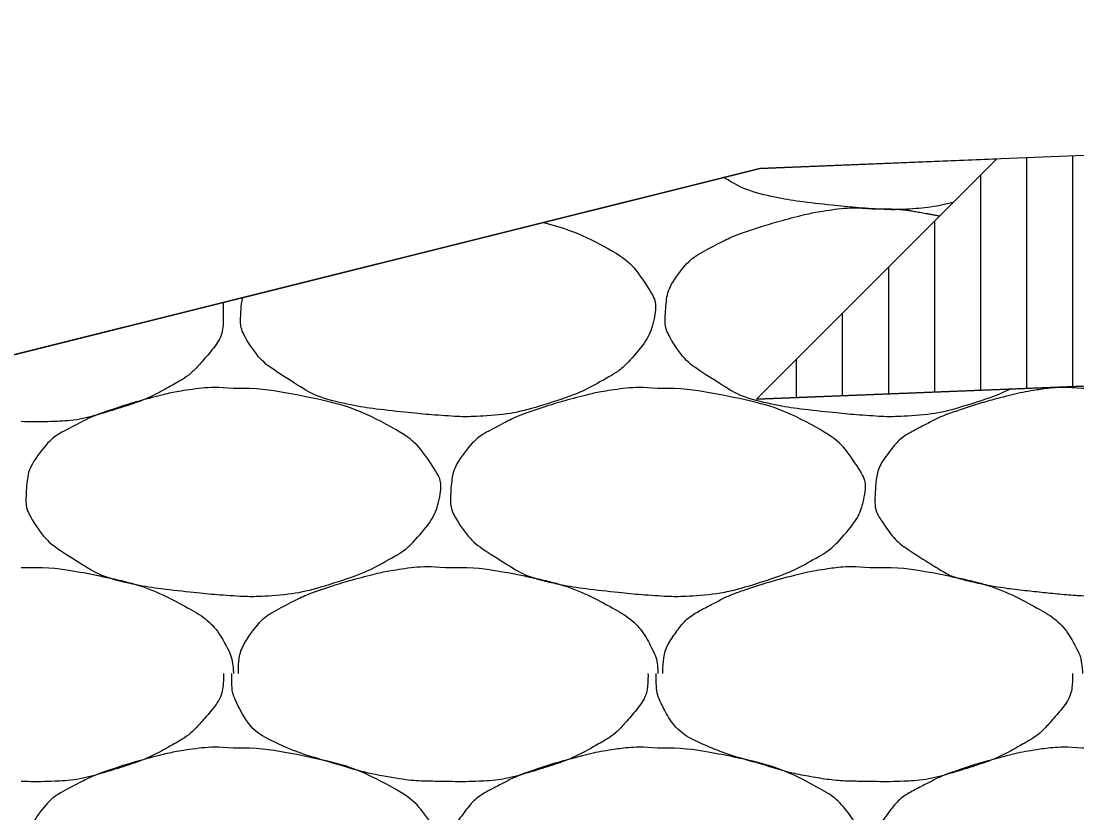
# Model space of a CAD drawing. Extents: x 1373719 to 1374161, y 379835 to 380167.
# Drawn here: x 1373949.221 to 1373950.367, y 380112.951 to 380113.81 of the extents above; entities that cross this region are included whole.
import ezdxf

# ---------------------------------------------------------------- set-up
doc = ezdxf.new("R2010")
doc.units = 0
for name, color, linetype in [('ACHM Surface', 7, 'Continuous'), ('Aggregate Base Course', 7, 'Continuous'), ('Pavement Layers', 7, 'Continuous'), ('SIGNATURE', 7, 'Continuous')]:
    doc.layers.add(name, color=color, linetype=linetype)

msp = doc.modelspace()

# ---------------------------------------------------------------- linework, layer by layer
for p, q in [((1373954.0199, 380113.8103), (1373950.0231, 380113.6504)), ((1373950.0231, 380113.6504), (1373934.0197, 380109.6495)), ((1373954.0801, 380113.5615), (1373950.0197, 380113.3999))]:
    msp.add_line(p, q)
at = {"layer": 'ACHM Surface'}
for p, q in [((1373950.3631, 380113.4136), (1373950.3631, 380113.664)), ((1373950.3131, 380113.4116), (1373950.3131, 380113.662)), ((1373950.2631, 380113.4096), (1373950.2631, 380113.6434)), ((1373950.2131, 380113.4076), (1373950.2131, 380113.5934)), ((1373950.1631, 380113.4056), (1373950.1631, 380113.5434)), ((1373950.1131, 380113.4036), (1373950.1131, 380113.4934)), ((1373950.0631, 380113.4016), (1373950.0631, 380113.4434))]:
    msp.add_line(p, q, dxfattribs=at)
at = {"layer": 'Aggregate Base Course'}
for points, degree in [([(1373950.2332, 380113.6134), (1373950.2182, 380113.6098), (1373950.2032, 380113.6072), (1373950.1747, 380113.6054), (1373950.1614, 380113.6054), (1373950.1284, 380113.6076), (1373950.1086, 380113.6095), (1373950.0671, 380113.6141), (1373950.0456, 380113.6175), (1373950.0096, 380113.6258), (1373949.9968, 380113.6328), (1373949.9839, 380113.6406)], 3), ([(1373950.2957, 380113.4109), (1373950.2851, 380113.4058), (1373950.2742, 380113.4013), (1373950.2371, 380113.3896), (1373950.2116, 380113.3831), (1373950.1721, 380113.3806), (1373950.1588, 380113.3806), (1373950.1258, 380113.3828), (1373950.106, 380113.3847), (1373950.0644, 380113.3892), (1373950.0429, 380113.3927), (1373950.0038, 380113.4017), (1373949.9886, 380113.4112), (1373949.955, 380113.4323), (1373949.9404, 380113.4432), (1373949.9214, 380113.4724), (1373949.9201, 380113.483), (1373949.9215, 380113.5076), (1373949.9245, 380113.5224), (1373949.9457, 380113.5503), (1373949.9572, 380113.5578), (1373949.9829, 380113.5712), (1373949.9945, 380113.577), (1373950.0249, 380113.5873), (1373950.0428, 380113.5927), (1373950.0724, 380113.6004), (1373950.0837, 380113.6028), (1373950.1119, 380113.6073), (1373950.1289, 380113.6079), (1373950.1456, 380113.6064)], 3), ([(1373950.1456, 380113.6064), (1373950.1699, 380113.6068), (1373950.1942, 380113.6034), (1373950.2185, 380113.5987)], 2), ([(1373949.7883, 380113.5917), (1373949.8115, 380113.5854), (1373949.8336, 380113.577), (1373949.8758, 380113.5544), (1373949.8894, 380113.5399), (1373949.9083, 380113.5115), (1373949.9114, 380113.5017), (1373949.9068, 380113.4761), (1373949.898, 380113.4594), (1373949.8762, 380113.435), (1373949.8679, 380113.4287), (1373949.8395, 380113.4125), (1373949.8216, 380113.4039), (1373949.7763, 380113.3896), (1373949.7508, 380113.3831), (1373949.7113, 380113.3806), (1373949.698, 380113.3806), (1373949.665, 380113.3828), (1373949.6452, 380113.3847), (1373949.6036, 380113.3892), (1373949.5821, 380113.3927), (1373949.543, 380113.4017), (1373949.5278, 380113.4112), (1373949.4942, 380113.4323), (1373949.4796, 380113.4432), (1373949.4606, 380113.4724), (1373949.4593, 380113.483), (1373949.4602, 380113.4988), (1373949.4608, 380113.5045), (1373949.4622, 380113.5102)], 3), ([(1373949.4407, 380113.5046), (1373949.4407, 380113.5028), (1373949.4408, 380113.501), (1373949.441, 380113.487), (1373949.4404, 380113.4688), (1373949.4288, 380113.453), (1373949.4158, 380113.4384), (1373949.4076, 380113.4292), (1373949.3991, 380113.4226), (1373949.3888, 380113.4168), (1373949.3707, 380113.4065), (1373949.3528, 380113.3979), (1373949.333, 380113.3916), (1373949.3075, 380113.3836), (1373949.282, 380113.3765), (1373949.2556, 380113.3754), (1373949.2442, 380113.375), (1373949.2328, 380113.3749), (1373949.2214, 380113.3754)], 3), ([(1373949.4518, 380113.4114), (1373949.4782, 380113.4118), (1373949.5046, 380113.4078), (1373949.5632, 380113.3958), (1373949.5929, 380113.386), (1373949.6427, 380113.3593), (1373949.6564, 380113.3449), (1373949.6753, 380113.3165), (1373949.6784, 380113.3066), (1373949.6738, 380113.2811), (1373949.665, 380113.2643), (1373949.6432, 380113.24), (1373949.6349, 380113.2336), (1373949.6065, 380113.2175), (1373949.5886, 380113.2089), (1373949.5433, 380113.1946), (1373949.5177, 380113.1881), (1373949.4782, 380113.1856), (1373949.465, 380113.1855), (1373949.432, 380113.1877), (1373949.4122, 380113.1897), (1373949.3706, 380113.1942), (1373949.3491, 380113.1976), (1373949.31, 380113.2067), (1373949.2948, 380113.2161), (1373949.2611, 380113.2372), (1373949.2466, 380113.2481), (1373949.2275, 380113.2773), (1373949.2262, 380113.2879), (1373949.2277, 380113.3126), (1373949.2307, 380113.3273), (1373949.2518, 380113.3553), (1373949.2634, 380113.3628), (1373949.2891, 380113.3762), (1373949.3007, 380113.382), (1373949.3311, 380113.3923), (1373949.3489, 380113.3977), (1373949.3785, 380113.4054), (1373949.3899, 380113.4078), (1373949.4181, 380113.4122), (1373949.4351, 380113.4129), (1373949.4518, 380113.4114)], 3), ([(1373949.9126, 380113.4114), (1373949.939, 380113.4118), (1373949.9654, 380113.4078), (1373950.024, 380113.3958), (1373950.0537, 380113.386), (1373950.1035, 380113.3593), (1373950.1172, 380113.3449), (1373950.1361, 380113.3165), (1373950.1392, 380113.3066), (1373950.1346, 380113.2811), (1373950.1258, 380113.2643), (1373950.104, 380113.24), (1373950.0957, 380113.2336), (1373950.0673, 380113.2175), (1373950.0494, 380113.2089), (1373950.0041, 380113.1946), (1373949.9785, 380113.1881), (1373949.939, 380113.1856), (1373949.9258, 380113.1855), (1373949.8928, 380113.1877), (1373949.873, 380113.1897), (1373949.8314, 380113.1942), (1373949.8099, 380113.1976), (1373949.7708, 380113.2067), (1373949.7556, 380113.2161), (1373949.7219, 380113.2372), (1373949.7074, 380113.2481), (1373949.6883, 380113.2773), (1373949.687, 380113.2879), (1373949.6885, 380113.3126), (1373949.6915, 380113.3273), (1373949.7126, 380113.3553), (1373949.7242, 380113.3628), (1373949.7499, 380113.3762), (1373949.7615, 380113.382), (1373949.7919, 380113.3923), (1373949.8097, 380113.3977), (1373949.8393, 380113.4054), (1373949.8507, 380113.4078), (1373949.8789, 380113.4122), (1373949.8959, 380113.4129), (1373949.9126, 380113.4114)], 3), ([(1373950.3734, 380113.4114), (1373950.3998, 380113.4118), (1373950.4262, 380113.4078), (1373950.4526, 380113.4024), (1373950.4848, 380113.3958), (1373950.5145, 380113.386), (1373950.5444, 380113.37), (1373950.5643, 380113.3593), (1373950.578, 380113.3449), (1373950.5912, 380113.325), (1373950.5969, 380113.3165), (1373950.6, 380113.3066), (1373950.5984, 380113.298), (1373950.5954, 380113.2811), (1373950.5866, 380113.2643), (1373950.5732, 380113.2494), (1373950.5648, 380113.24), (1373950.5565, 380113.2336), (1373950.5462, 380113.2278), (1373950.5281, 380113.2175), (1373950.5102, 380113.2089), (1373950.4904, 380113.2026), (1373950.4649, 380113.1946), (1373950.4393, 380113.1881), (1373950.413, 380113.1864), (1373950.3998, 380113.1856), (1373950.3866, 380113.1855), (1373950.3734, 380113.1864), (1373950.3536, 380113.1877), (1373950.3338, 380113.1897), (1373950.314, 380113.1918), (1373950.2922, 380113.1942), (1373950.2707, 380113.1976), (1373950.2492, 380113.2026), (1373950.2316, 380113.2067), (1373950.2164, 380113.2161), (1373950.2006, 380113.226), (1373950.1827, 380113.2372), (1373950.1682, 380113.2481), (1373950.1556, 380113.2674), (1373950.1491, 380113.2773), (1373950.1478, 380113.2879), (1373950.1484, 380113.298), (1373950.1493, 380113.3126), (1373950.1523, 380113.3273), (1373950.1628, 380113.3412), (1373950.1734, 380113.3553), (1373950.185, 380113.3628), (1373950.1988, 380113.37), (1373950.2107, 380113.3762), (1373950.2223, 380113.382), (1373950.2348, 380113.3862), (1373950.2527, 380113.3923), (1373950.2705, 380113.3977), (1373950.2888, 380113.4024), (1373950.3001, 380113.4054), (1373950.3115, 380113.4078), (1373950.323, 380113.4096), (1373950.3397, 380113.4122), (1373950.3567, 380113.4129), (1373950.3734, 380113.4114)], 3), ([(1373949.2214, 380113.217), (1373949.2232, 380113.2169), (1373949.225, 380113.2171), (1373949.2268, 380113.217)], 2), ([(1373949.2268, 380113.217), (1373949.2532, 380113.2174), (1373949.2796, 380113.2134), (1373949.306, 380113.208), (1373949.3382, 380113.2014), (1373949.3679, 380113.1916), (1373949.3978, 380113.1756), (1373949.4177, 380113.1649), (1373949.4337, 380113.151), (1373949.4446, 380113.1306), (1373949.4493, 380113.1218), (1373949.4511, 380113.1129), (1373949.4518, 380113.1036), (1373949.4519, 380113.103), (1373949.4519, 380113.1024), (1373949.4518, 380113.1018)], 3), ([(1373949.4572, 380113.1018), (1373949.4572, 380113.1024), (1373949.4572, 380113.103), (1373949.4575, 380113.1188), (1373949.4618, 380113.1334), (1373949.4815, 380113.1604), (1373949.4938, 380113.1684), (1373949.5195, 380113.1818), (1373949.5311, 380113.1876), (1373949.5615, 380113.1979), (1373949.5793, 380113.2033), (1373949.6089, 380113.211), (1373949.6203, 380113.2134), (1373949.6485, 380113.2178), (1373949.6655, 380113.2185), (1373949.6822, 380113.217)], 3), ([(1373949.6822, 380113.217), (1373949.684, 380113.2169), (1373949.6858, 380113.2171), (1373949.6876, 380113.217)], 2), ([(1373949.6876, 380113.217), (1373949.714, 380113.2174), (1373949.7404, 380113.2134), (1373949.7668, 380113.208), (1373949.799, 380113.2014), (1373949.8287, 380113.1916), (1373949.8586, 380113.1756), (1373949.8785, 380113.1649), (1373949.8945, 380113.151), (1373949.9054, 380113.1306), (1373949.9101, 380113.1218), (1373949.9119, 380113.1129), (1373949.9126, 380113.1036), (1373949.9127, 380113.103), (1373949.9127, 380113.1024), (1373949.9126, 380113.1018)], 3), ([(1373949.918, 380113.1018), (1373949.918, 380113.1024), (1373949.918, 380113.103), (1373949.918, 380113.1036), (1373949.9183, 380113.1188), (1373949.9226, 380113.1334), (1373949.9324, 380113.1468), (1373949.9423, 380113.1604), (1373949.9546, 380113.1684), (1373949.9684, 380113.1756), (1373949.9803, 380113.1818), (1373949.9919, 380113.1876), (1373950.0044, 380113.1918), (1373950.0223, 380113.1979), (1373950.0401, 380113.2033), (1373950.0584, 380113.208), (1373950.0697, 380113.211), (1373950.0811, 380113.2134), (1373950.0926, 380113.2152), (1373950.1093, 380113.2178), (1373950.1263, 380113.2185), (1373950.143, 380113.217)], 3), ([(1373950.143, 380113.217), (1373950.1448, 380113.2169), (1373950.1466, 380113.2171), (1373950.1484, 380113.217)], 2), ([(1373950.1484, 380113.217), (1373950.1748, 380113.2174), (1373950.2012, 380113.2134), (1373950.2276, 380113.208), (1373950.2598, 380113.2014), (1373950.2895, 380113.1916), (1373950.3194, 380113.1756), (1373950.3393, 380113.1649), (1373950.3553, 380113.151), (1373950.3662, 380113.1306), (1373950.3709, 380113.1218), (1373950.3727, 380113.1129), (1373950.3734, 380113.1036), (1373950.3735, 380113.103), (1373950.3735, 380113.1024), (1373950.3734, 380113.1018)], 3), ([(1373949.441, 380113.1018), (1373949.4411, 380113.1), (1373949.4411, 380113.0982), (1373949.441, 380113.0964), (1373949.4404, 380113.0782), (1373949.4288, 380113.0624), (1373949.4158, 380113.0478), (1373949.4076, 380113.0386), (1373949.3991, 380113.032), (1373949.3888, 380113.0262), (1373949.3707, 380113.0159), (1373949.3528, 380113.0073), (1373949.333, 380113.001), (1373949.3075, 380112.993), (1373949.282, 380112.9859), (1373949.2556, 380112.9848), (1373949.2442, 380112.9844), (1373949.2328, 380112.9843), (1373949.2214, 380112.9848)], 3), ([(1373949.6822, 380112.9848), (1373949.6798, 380112.9848), (1373949.6774, 380112.9848), (1373949.6551, 380112.9848), (1373949.6353, 380112.9867), (1373949.5946, 380112.994), (1373949.5745, 380113.0004), (1373949.5364, 380113.0114), (1373949.5193, 380113.0171), (1373949.4832, 380113.0326), (1373949.4673, 380113.0464), (1373949.452, 380113.0758), (1373949.45, 380113.0859), (1373949.45, 380113.0982), (1373949.45, 380113.1), (1373949.45, 380113.1018)], 3), ([(1373949.9018, 380113.1018), (1373949.9019, 380113.1), (1373949.9019, 380113.0982), (1373949.9018, 380113.0964), (1373949.9012, 380113.0782), (1373949.8896, 380113.0624), (1373949.8766, 380113.0478), (1373949.8684, 380113.0386), (1373949.8599, 380113.032), (1373949.8496, 380113.0262), (1373949.8315, 380113.0159), (1373949.8136, 380113.0073), (1373949.7938, 380113.001), (1373949.7683, 380112.993), (1373949.7428, 380112.9859), (1373949.7164, 380112.9848), (1373949.705, 380112.9844), (1373949.6936, 380112.9843), (1373949.6822, 380112.9848)], 3), ([(1373950.143, 380112.9848), (1373950.1406, 380112.9848), (1373950.1382, 380112.9848), (1373950.1358, 380112.9848), (1373950.1159, 380112.9848), (1373950.0961, 380112.9867), (1373950.0764, 380112.9902), (1373950.0554, 380112.994), (1373950.0353, 380113.0004), (1373950.0149, 380113.0063), (1373949.9972, 380113.0114), (1373949.9801, 380113.0171), (1373949.963, 380113.0244), (1373949.944, 380113.0326), (1373949.9281, 380113.0464), (1373949.918, 380113.0658), (1373949.9128, 380113.0758), (1373949.9108, 380113.0859), (1373949.9108, 380113.0964), (1373949.9108, 380113.0982), (1373949.9108, 380113.1), (1373949.9108, 380113.1018)], 3), ([(1373950.3626, 380113.1018), (1373950.3627, 380113.1), (1373950.3627, 380113.0982), (1373950.3626, 380113.0964), (1373950.362, 380113.0782), (1373950.3504, 380113.0624), (1373950.3374, 380113.0478), (1373950.3292, 380113.0386), (1373950.3207, 380113.032), (1373950.3104, 380113.0262), (1373950.2923, 380113.0159), (1373950.2744, 380113.0073), (1373950.2546, 380113.001), (1373950.2291, 380112.993), (1373950.2036, 380112.9859), (1373950.1772, 380112.9848), (1373950.1658, 380112.9844), (1373950.1544, 380112.9843), (1373950.143, 380112.9848)], 3), ([(1373949.4518, 380113.0208), (1373949.4782, 380113.0212), (1373949.5046, 380113.0172), (1373949.5632, 380113.0052), (1373949.5929, 380112.9954), (1373949.6427, 380112.9687), (1373949.6564, 380112.9543), (1373949.6753, 380112.9259), (1373949.6784, 380112.916), (1373949.6738, 380112.8905), (1373949.665, 380112.8737), (1373949.6432, 380112.8494), (1373949.6349, 380112.843), (1373949.6065, 380112.8269), (1373949.5886, 380112.8183), (1373949.5433, 380112.804), (1373949.5177, 380112.7975), (1373949.4782, 380112.795), (1373949.465, 380112.7949), (1373949.432, 380112.7971), (1373949.4122, 380112.7991), (1373949.3706, 380112.8036), (1373949.3491, 380112.807), (1373949.31, 380112.8161), (1373949.2948, 380112.8255), (1373949.2611, 380112.8466), (1373949.2466, 380112.8575), (1373949.2275, 380112.8867), (1373949.2262, 380112.8973), (1373949.2277, 380112.922), (1373949.2307, 380112.9367), (1373949.2518, 380112.9647), (1373949.2634, 380112.9722), (1373949.2891, 380112.9856), (1373949.3007, 380112.9914), (1373949.3311, 380113.0017), (1373949.3489, 380113.0071), (1373949.3785, 380113.0148), (1373949.3899, 380113.0172), (1373949.4181, 380113.0216), (1373949.4351, 380113.0223), (1373949.4518, 380113.0208)], 3), ([(1373949.9126, 380113.0208), (1373949.939, 380113.0212), (1373949.9654, 380113.0172), (1373949.9918, 380113.0118), (1373950.024, 380113.0052), (1373950.0537, 380112.9954), (1373950.0836, 380112.9794), (1373950.1035, 380112.9687), (1373950.1172, 380112.9543), (1373950.1304, 380112.9344), (1373950.1361, 380112.9259), (1373950.1392, 380112.916), (1373950.1376, 380112.9074), (1373950.1346, 380112.8905), (1373950.1258, 380112.8737), (1373950.1124, 380112.8588), (1373950.104, 380112.8494), (1373950.0957, 380112.843), (1373950.0854, 380112.8372), (1373950.0673, 380112.8269), (1373950.0494, 380112.8183), (1373950.0296, 380112.812), (1373950.0041, 380112.804), (1373949.9785, 380112.7975), (1373949.9522, 380112.7958), (1373949.939, 380112.795), (1373949.9258, 380112.7949), (1373949.9126, 380112.7958), (1373949.8928, 380112.7971), (1373949.873, 380112.7991), (1373949.8532, 380112.8012), (1373949.8314, 380112.8036), (1373949.8099, 380112.807), (1373949.7884, 380112.812), (1373949.7708, 380112.8161), (1373949.7556, 380112.8255), (1373949.7398, 380112.8354), (1373949.7219, 380112.8466), (1373949.7074, 380112.8575), (1373949.6948, 380112.8768), (1373949.6883, 380112.8867), (1373949.687, 380112.8973), (1373949.6876, 380112.9074), (1373949.6885, 380112.922), (1373949.6915, 380112.9367), (1373949.702, 380112.9506), (1373949.7126, 380112.9647), (1373949.7242, 380112.9722), (1373949.738, 380112.9794), (1373949.7499, 380112.9856), (1373949.7615, 380112.9914), (1373949.774, 380112.9956), (1373949.7919, 380113.0017), (1373949.8097, 380113.0071), (1373949.828, 380113.0118), (1373949.8393, 380113.0148), (1373949.8507, 380113.0172), (1373949.8622, 380113.019), (1373949.8789, 380113.0216), (1373949.8959, 380113.0223), (1373949.9126, 380113.0208)], 3), ([(1373950.3734, 380113.0208), (1373950.3998, 380113.0212), (1373950.4262, 380113.0172), (1373950.4526, 380113.0118), (1373950.4848, 380113.0052), (1373950.5145, 380112.9954), (1373950.5444, 380112.9794), (1373950.5643, 380112.9687), (1373950.578, 380112.9543), (1373950.5912, 380112.9344), (1373950.5969, 380112.9259), (1373950.6, 380112.916), (1373950.5984, 380112.9074), (1373950.5954, 380112.8905), (1373950.5866, 380112.8737), (1373950.5732, 380112.8588), (1373950.5648, 380112.8494), (1373950.5565, 380112.843), (1373950.5462, 380112.8372), (1373950.5281, 380112.8269), (1373950.5102, 380112.8183), (1373950.4904, 380112.812), (1373950.4649, 380112.804), (1373950.4393, 380112.7975), (1373950.413, 380112.7958), (1373950.3998, 380112.795), (1373950.3866, 380112.7949), (1373950.3734, 380112.7958), (1373950.3536, 380112.7971), (1373950.3338, 380112.7991), (1373950.314, 380112.8012), (1373950.2922, 380112.8036), (1373950.2707, 380112.807), (1373950.2492, 380112.812), (1373950.2316, 380112.8161), (1373950.2164, 380112.8255), (1373950.2006, 380112.8354), (1373950.1827, 380112.8466), (1373950.1682, 380112.8575), (1373950.1556, 380112.8768), (1373950.1491, 380112.8867), (1373950.1478, 380112.8973), (1373950.1484, 380112.9074), (1373950.1493, 380112.922), (1373950.1523, 380112.9367), (1373950.1628, 380112.9506), (1373950.1734, 380112.9647), (1373950.185, 380112.9722), (1373950.1988, 380112.9794), (1373950.2107, 380112.9856), (1373950.2223, 380112.9914), (1373950.2348, 380112.9956), (1373950.2527, 380113.0017), (1373950.2705, 380113.0071), (1373950.2888, 380113.0118), (1373950.3001, 380113.0148), (1373950.3115, 380113.0172), (1373950.323, 380113.019), (1373950.3397, 380113.0216), (1373950.3567, 380113.0223), (1373950.3734, 380113.0208)], 3)]:
    msp.add_open_spline(points, degree=degree, dxfattribs=at)
at = {"layer": 'Pavement Layers'}
msp.add_line((1373950.2804, 380113.6606), (1373950.0197, 380113.3999), dxfattribs=at)
at = {"layer": 'SIGNATURE'}
msp.add_lwpolyline([(1373944.5723, 380112.2877), (1373948.1498, 380113.1821), (1373950.0231, 380113.6504), (1373950.2804, 380113.6606), (1373950.0197, 380113.3999), (1373951.0099, 380113.4393), (1373951.3876, 380112.424), (1373950.0208, 380112.3967)], close=True, dxfattribs=at)

doc.saveas('drawing.dxf')
